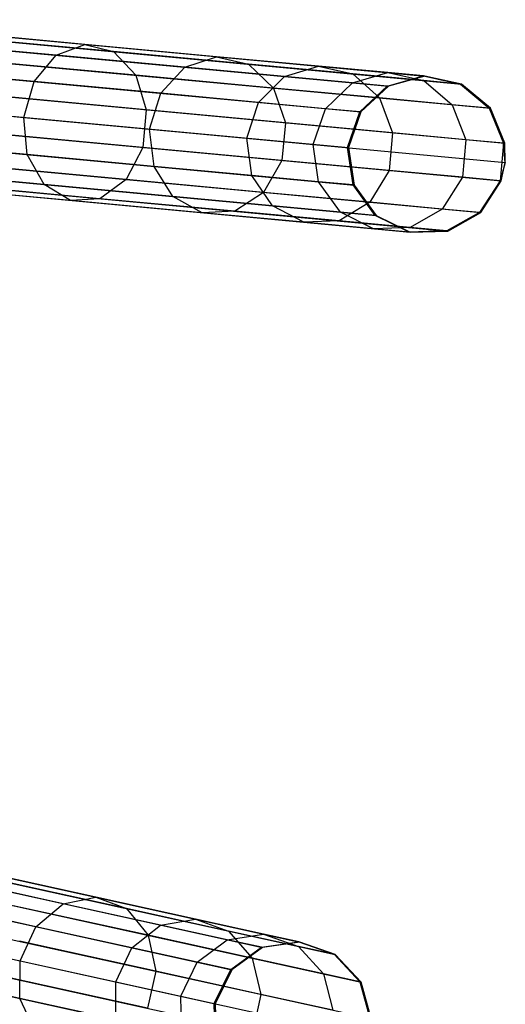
# Model space of a CAD drawing. Extents: x -91 to 91, y -91 to 262.
# Tile 262 of 480: x 84.55 to 90.7, y -19.1 to -6.63. Entities that reach past the tile are written whole.
import ezdxf

# ---------------------------------------------------------------- set-up
doc = ezdxf.new("R2010")
doc.units = 0
doc.header["$LTSCALE"] = 25.4
doc.layers.get('0').update_dxf_attribs({"linetype": 'CONTINUOUS'})

# ---------------------------------------------------------------- blocks, each defined once
blk = doc.blocks.new('ETE0_STL_1')
at = {"color": 0}
for p, q in [((82.024, -6.633, 301.394), (89.682, -7.346, 191.394)), ((82.024, -6.633, 301.394), (89.682, -7.346, 191.394)), ((81.563, -6.76, 301.363), (89.222, -7.474, 191.363)), ((81.563, -6.76, 301.363), (89.222, -7.474, 191.363)), ((82.49, -6.734, 301.427), (90.149, -7.448, 191.427)), ((82.49, -6.734, 301.427), (90.149, -7.448, 191.427)), ((85.379, -6.945, 177.571), (83.367, -6.758, 175.404)), ((85.379, -6.945, 177.571), (83.367, -6.758, 175.404)), ((85.742, -7.037, 177.273), (83.683, -6.845, 175.055)), ((85.742, -7.037, 177.273), (83.683, -6.845, 175.055)), ((85.015, -7.082, 177.851), (83.049, -6.899, 175.733)), ((85.015, -7.082, 177.851), (83.049, -6.899, 175.733)), ((85.015, -7.082, 177.851), (85.379, -6.945, 177.571)), ((85.015, -7.082, 177.851), (85.379, -6.945, 177.571)), ((85.379, -6.945, 177.571), (85.742, -7.037, 177.273)), ((87.047, -7.101, 180.013), (85.379, -6.945, 177.571)), ((87.047, -7.101, 180.013), (85.379, -6.945, 177.571)), ((85.379, -6.945, 177.571), (85.742, -7.037, 177.273)), ((81.215, -7.087, 301.341), (88.874, -7.801, 191.341)), ((81.215, -7.087, 301.341), (88.874, -7.801, 191.341)), ((82.856, -7.041, 301.455), (90.515, -7.755, 191.455)), ((82.856, -7.041, 301.455), (90.515, -7.755, 191.455)), ((84.735, -7.416, 178.049), (85.015, -7.082, 177.851)), ((84.735, -7.416, 178.049), (85.015, -7.082, 177.851)), ((86.646, -7.234, 180.238), (85.015, -7.082, 177.851)), ((86.646, -7.234, 180.238), (85.015, -7.082, 177.851)), ((85.742, -7.037, 177.273), (86.023, -7.336, 177.027)), ((87.451, -7.196, 179.774), (85.742, -7.037, 177.273)), ((87.451, -7.196, 179.774), (85.742, -7.037, 177.273)), ((85.742, -7.037, 177.273), (86.023, -7.336, 177.027)), ((86.646, -7.234, 180.238), (87.047, -7.101, 180.013)), ((86.646, -7.234, 180.238), (87.047, -7.101, 180.013)), ((87.047, -7.101, 180.013), (87.451, -7.196, 179.774)), ((88.336, -7.221, 182.678), (87.047, -7.101, 180.013)), ((88.336, -7.221, 182.678), (87.047, -7.101, 180.013)), ((87.047, -7.101, 180.013), (87.451, -7.196, 179.774)), ((86.023, -7.336, 177.027), (83.924, -7.141, 174.766)), ((86.023, -7.336, 177.027), (83.924, -7.141, 174.766)), ((87.451, -7.196, 179.774), (87.765, -7.499, 179.576)), ((88.77, -7.319, 182.503), (87.451, -7.196, 179.774)), ((88.77, -7.319, 182.503), (87.451, -7.196, 179.774)), ((87.451, -7.196, 179.774), (87.765, -7.499, 179.576)), ((87.906, -7.351, 182.843), (88.336, -7.221, 182.678)), ((87.906, -7.351, 182.843), (88.336, -7.221, 182.678)), ((88.336, -7.221, 182.678), (88.77, -7.319, 182.503)), ((89.216, -7.303, 185.505), (88.336, -7.221, 182.678)), ((89.216, -7.303, 185.505), (88.336, -7.221, 182.678)), ((88.336, -7.221, 182.678), (88.77, -7.319, 182.503)), ((84.735, -7.416, 178.049), (82.801, -7.235, 175.966)), ((84.735, -7.416, 178.049), (82.801, -7.235, 175.966)), ((86.023, -7.336, 177.027), (86.156, -7.774, 176.888)), ((87.765, -7.499, 179.576), (86.023, -7.336, 177.027)), ((87.765, -7.499, 179.576), (86.023, -7.336, 177.027)), ((86.023, -7.336, 177.027), (86.156, -7.774, 176.888)), ((86.34, -7.565, 180.398), (86.646, -7.234, 180.238)), ((86.34, -7.565, 180.398), (86.646, -7.234, 180.238)), ((87.906, -7.351, 182.843), (86.646, -7.234, 180.238)), ((87.906, -7.351, 182.843), (86.646, -7.234, 180.238)), ((87.579, -7.681, 182.96), (87.906, -7.351, 182.843)), ((87.579, -7.681, 182.96), (87.906, -7.351, 182.843)), ((88.766, -7.432, 185.606), (87.906, -7.351, 182.843)), ((88.766, -7.432, 185.606), (87.906, -7.351, 182.843)), ((88.766, -7.432, 185.606), (89.216, -7.303, 185.505)), ((88.766, -7.432, 185.606), (89.216, -7.303, 185.505)), ((88.77, -7.319, 182.503), (89.11, -7.624, 182.357)), ((89.672, -7.403, 185.397), (88.77, -7.319, 182.503)), ((89.672, -7.403, 185.397), (88.77, -7.319, 182.503)), ((88.77, -7.319, 182.503), (89.11, -7.624, 182.357)), ((89.208, -7.473, 188.468), (89.668, -7.345, 188.432)), ((89.208, -7.473, 188.468), (89.668, -7.345, 188.432)), ((89.216, -7.303, 185.505), (89.672, -7.403, 185.397)), ((89.668, -7.345, 188.432), (89.216, -7.303, 185.505)), ((89.668, -7.345, 188.432), (89.216, -7.303, 185.505)), ((89.216, -7.303, 185.505), (89.672, -7.403, 185.397)), ((89.682, -7.346, 191.394), (89.222, -7.474, 191.363)), ((89.682, -7.346, 191.394), (89.222, -7.474, 191.363)), ((89.668, -7.345, 188.432), (90.134, -7.447, 188.395)), ((89.682, -7.346, 191.394), (89.668, -7.345, 188.432)), ((89.682, -7.346, 191.394), (89.668, -7.345, 188.432)), ((89.668, -7.345, 188.432), (90.134, -7.447, 188.395)), ((90.149, -7.448, 191.427), (89.682, -7.346, 191.394)), ((90.149, -7.448, 191.427), (89.682, -7.346, 191.394)), ((84.603, -7.87, 178.121), (84.735, -7.416, 178.049)), ((84.603, -7.87, 178.121), (84.735, -7.416, 178.049)), ((86.34, -7.565, 180.398), (84.735, -7.416, 178.049)), ((86.34, -7.565, 180.398), (84.735, -7.416, 178.049)), ((88.425, -7.76, 185.678), (88.766, -7.432, 185.606)), ((88.425, -7.76, 185.678), (88.766, -7.432, 185.606)), ((89.208, -7.473, 188.468), (88.766, -7.432, 185.606)), ((89.208, -7.473, 188.468), (88.766, -7.432, 185.606)), ((88.86, -7.8, 188.493), (89.208, -7.473, 188.468)), ((88.86, -7.8, 188.493), (89.208, -7.473, 188.468)), ((89.222, -7.474, 191.363), (88.874, -7.801, 191.341)), ((89.222, -7.474, 191.363), (88.874, -7.801, 191.341)), ((89.222, -7.474, 191.363), (89.208, -7.473, 188.468)), ((89.222, -7.474, 191.363), (89.208, -7.473, 188.468)), ((89.672, -7.403, 185.397), (90.028, -7.71, 185.308)), ((90.134, -7.447, 188.395), (89.672, -7.403, 185.397)), ((90.134, -7.447, 188.395), (89.672, -7.403, 185.397)), ((89.672, -7.403, 185.397), (90.028, -7.71, 185.308)), ((90.134, -7.447, 188.395), (90.5, -7.754, 188.363)), ((90.149, -7.448, 191.427), (90.134, -7.447, 188.395)), ((90.149, -7.448, 191.427), (90.134, -7.447, 188.395)), ((90.134, -7.447, 188.395), (90.5, -7.754, 188.363)), ((90.515, -7.755, 191.455), (90.149, -7.448, 191.427)), ((90.515, -7.755, 191.455), (90.149, -7.448, 191.427)), ((81.058, -7.54, 301.333), (88.717, -8.253, 191.333)), ((81.058, -7.54, 301.333), (88.717, -8.253, 191.333)), ((83.038, -7.484, 301.47), (90.696, -8.198, 191.47)), ((83.038, -7.484, 301.47), (90.696, -8.198, 191.47)), ((86.156, -7.774, 176.888), (84.034, -7.577, 174.603)), ((86.156, -7.774, 176.888), (84.034, -7.577, 174.603)), ((86.198, -8.019, 180.455), (86.34, -7.565, 180.398)), ((86.198, -8.019, 180.455), (86.34, -7.565, 180.398)), ((87.579, -7.681, 182.96), (86.34, -7.565, 180.398)), ((87.579, -7.681, 182.96), (86.34, -7.565, 180.398)), ((87.765, -7.499, 179.576), (87.917, -7.939, 179.465)), ((89.11, -7.624, 182.357), (87.765, -7.499, 179.576)), ((89.11, -7.624, 182.357), (87.765, -7.499, 179.576)), ((87.765, -7.499, 179.576), (87.917, -7.939, 179.465)), ((82.681, -7.691, 176.05), (84.603, -7.87, 178.121)), ((82.681, -7.691, 176.05), (84.603, -7.87, 178.121)), ((83.044, -7.725, 301.473), (90.703, -8.439, 191.473)), ((83.044, -7.725, 301.473), (90.703, -8.439, 191.473)), ((87.43, -8.133, 183.002), (87.579, -7.681, 182.96)), ((87.43, -8.133, 183.002), (87.579, -7.681, 182.96)), ((88.425, -7.76, 185.678), (87.579, -7.681, 182.96)), ((88.425, -7.76, 185.678), (87.579, -7.681, 182.96)), ((89.11, -7.624, 182.357), (89.276, -8.065, 182.275)), ((90.028, -7.71, 185.308), (89.11, -7.624, 182.357)), ((90.028, -7.71, 185.308), (89.11, -7.624, 182.357)), ((89.11, -7.624, 182.357), (89.276, -8.065, 182.275)), ((90.028, -7.71, 185.308), (90.205, -8.152, 185.258)), ((90.5, -7.754, 188.363), (90.028, -7.71, 185.308)), ((90.5, -7.754, 188.363), (90.028, -7.71, 185.308)), ((90.028, -7.71, 185.308), (90.205, -8.152, 185.258)), ((86.156, -7.774, 176.888), (86.112, -8.251, 176.888)), ((86.156, -7.774, 176.888), (86.112, -8.251, 176.888)), ((87.917, -7.939, 179.465), (86.156, -7.774, 176.888)), ((87.917, -7.939, 179.465), (86.156, -7.774, 176.888)), ((88.271, -8.212, 185.704), (88.425, -7.76, 185.678)), ((88.271, -8.212, 185.704), (88.425, -7.76, 185.678)), ((88.86, -7.8, 188.493), (88.425, -7.76, 185.678)), ((88.86, -7.8, 188.493), (88.425, -7.76, 185.678)), ((88.703, -8.252, 188.502), (88.86, -7.8, 188.493)), ((88.703, -8.252, 188.502), (88.86, -7.8, 188.493)), ((88.874, -7.801, 191.341), (88.717, -8.253, 191.333)), ((88.874, -7.801, 191.341), (88.717, -8.253, 191.333)), ((88.874, -7.801, 191.341), (88.86, -7.8, 188.493)), ((88.874, -7.801, 191.341), (88.86, -7.8, 188.493)), ((90.5, -7.754, 188.363), (90.682, -8.196, 188.346)), ((90.5, -7.754, 188.363), (90.682, -8.196, 188.346)), ((90.515, -7.755, 191.455), (90.5, -7.754, 188.363)), ((90.515, -7.755, 191.455), (90.5, -7.754, 188.363)), ((90.696, -8.198, 191.47), (90.515, -7.755, 191.455)), ((90.696, -8.198, 191.47), (90.515, -7.755, 191.455)), ((82.993, -7.96, 301.47), (90.652, -8.674, 191.47)), ((82.993, -7.96, 301.47), (90.652, -8.674, 191.47)), ((84.649, -8.341, 178.049), (84.603, -7.87, 178.121)), ((84.603, -7.87, 178.121), (86.198, -8.019, 180.455)), ((84.603, -7.87, 178.121), (86.198, -8.019, 180.455)), ((84.649, -8.341, 178.049), (84.603, -7.87, 178.121)), ((87.917, -7.939, 179.465), (87.872, -8.415, 179.465)), ((87.917, -7.939, 179.465), (87.872, -8.415, 179.465)), ((89.276, -8.065, 182.275), (87.917, -7.939, 179.465)), ((89.276, -8.065, 182.275), (87.917, -7.939, 179.465)), ((81.129, -8.013, 301.341), (88.787, -8.727, 191.341)), ((81.129, -8.013, 301.341), (88.787, -8.727, 191.341)), ((86.112, -8.251, 176.888), (83.99, -8.053, 174.603)), ((86.112, -8.251, 176.888), (83.99, -8.053, 174.603)), ((86.254, -8.491, 180.398), (86.198, -8.019, 180.455)), ((86.198, -8.019, 180.455), (87.43, -8.133, 183.002)), ((86.198, -8.019, 180.455), (87.43, -8.133, 183.002)), ((86.254, -8.491, 180.398), (86.198, -8.019, 180.455)), ((89.276, -8.065, 182.275), (89.232, -8.542, 182.275)), ((89.276, -8.065, 182.275), (89.232, -8.542, 182.275)), ((90.205, -8.152, 185.258), (89.276, -8.065, 182.275)), ((90.205, -8.152, 185.258), (89.276, -8.065, 182.275)), ((84.649, -8.341, 178.049), (82.715, -8.161, 175.966)), ((84.649, -8.341, 178.049), (82.715, -8.161, 175.966)), ((87.493, -8.606, 182.96), (87.43, -8.133, 183.002)), ((87.43, -8.133, 183.002), (88.271, -8.212, 185.704)), ((87.43, -8.133, 183.002), (88.271, -8.212, 185.704)), ((87.493, -8.606, 182.96), (87.43, -8.133, 183.002)), ((88.339, -8.685, 185.678), (88.271, -8.212, 185.704)), ((88.271, -8.212, 185.704), (88.703, -8.252, 188.502)), ((88.271, -8.212, 185.704), (88.703, -8.252, 188.502)), ((88.339, -8.685, 185.678), (88.271, -8.212, 185.704)), ((90.205, -8.152, 185.258), (90.16, -8.628, 185.258)), ((90.205, -8.152, 185.258), (90.16, -8.628, 185.258)), ((90.682, -8.196, 188.346), (90.205, -8.152, 185.258)), ((90.682, -8.196, 188.346), (90.205, -8.152, 185.258)), ((90.682, -8.196, 188.346), (90.637, -8.673, 188.346)), ((90.682, -8.196, 188.346), (90.637, -8.673, 188.346)), ((90.696, -8.198, 191.47), (90.682, -8.196, 188.346)), ((90.696, -8.198, 191.47), (90.682, -8.196, 188.346)), ((90.703, -8.439, 191.473), (90.682, -8.196, 188.346)), ((90.703, -8.439, 191.473), (90.682, -8.196, 188.346)), ((90.703, -8.439, 191.473), (90.696, -8.198, 191.47)), ((90.703, -8.439, 191.473), (90.696, -8.198, 191.47)), ((84.862, -8.721, 177.851), (84.649, -8.341, 178.049)), ((86.254, -8.491, 180.398), (84.649, -8.341, 178.049)), ((84.862, -8.721, 177.851), (84.649, -8.341, 178.049)), ((86.254, -8.491, 180.398), (84.649, -8.341, 178.049)), ((86.112, -8.251, 176.888), (85.9, -8.657, 177.027)), ((86.112, -8.251, 176.888), (85.9, -8.657, 177.027)), ((87.872, -8.415, 179.465), (86.112, -8.251, 176.888)), ((87.872, -8.415, 179.465), (86.112, -8.251, 176.888)), ((88.774, -8.725, 188.493), (88.703, -8.252, 188.502)), ((88.717, -8.253, 191.333), (88.703, -8.252, 188.502)), ((88.774, -8.725, 188.493), (88.703, -8.252, 188.502)), ((88.717, -8.253, 191.333), (88.703, -8.252, 188.502)), ((88.717, -8.253, 191.333), (88.787, -8.727, 191.341)), ((88.717, -8.253, 191.333), (88.787, -8.727, 191.341)), ((81.411, -8.399, 301.363), (89.069, -9.113, 191.363)), ((81.411, -8.399, 301.363), (89.069, -9.113, 191.363)), ((82.733, -8.362, 301.455), (90.392, -9.076, 191.455)), ((82.733, -8.362, 301.455), (90.392, -9.076, 191.455)), ((85.9, -8.657, 177.027), (83.8, -8.461, 174.766)), ((85.9, -8.657, 177.027), (83.8, -8.461, 174.766)), ((87.872, -8.415, 179.465), (87.641, -8.819, 179.576)), ((87.872, -8.415, 179.465), (87.641, -8.819, 179.576)), ((89.232, -8.542, 182.275), (87.872, -8.415, 179.465)), ((89.232, -8.542, 182.275), (87.872, -8.415, 179.465)), ((90.703, -8.439, 191.473), (90.637, -8.673, 188.346)), ((90.703, -8.439, 191.473), (90.637, -8.673, 188.346)), ((90.652, -8.674, 191.47), (90.703, -8.439, 191.473)), ((90.652, -8.674, 191.47), (90.703, -8.439, 191.473)), ((82.317, -8.596, 301.427), (89.975, -9.31, 191.427)), ((82.317, -8.596, 301.427), (89.975, -9.31, 191.427)), ((84.862, -8.721, 177.851), (82.896, -8.537, 175.733)), ((84.862, -8.721, 177.851), (82.896, -8.537, 175.733)), ((86.493, -8.873, 180.238), (86.254, -8.491, 180.398)), ((87.493, -8.606, 182.96), (86.254, -8.491, 180.398)), ((86.493, -8.873, 180.238), (86.254, -8.491, 180.398)), ((87.493, -8.606, 182.96), (86.254, -8.491, 180.398)), ((89.232, -8.542, 182.275), (88.987, -8.945, 182.357)), ((89.232, -8.542, 182.275), (88.987, -8.945, 182.357)), ((90.16, -8.628, 185.258), (89.232, -8.542, 182.275)), ((90.16, -8.628, 185.258), (89.232, -8.542, 182.275)), ((81.839, -8.609, 301.394), (89.498, -9.323, 191.394)), ((81.839, -8.609, 301.394), (89.498, -9.323, 191.394)), ((85.569, -8.899, 177.273), (83.509, -8.707, 175.055)), ((85.569, -8.899, 177.273), (83.509, -8.707, 175.055)), ((85.194, -8.922, 177.571), (84.862, -8.721, 177.851)), ((86.493, -8.873, 180.238), (84.862, -8.721, 177.851)), ((85.194, -8.922, 177.571), (84.862, -8.721, 177.851)), ((86.493, -8.873, 180.238), (84.862, -8.721, 177.851)), ((85.9, -8.657, 177.027), (85.569, -8.899, 177.273)), ((85.9, -8.657, 177.027), (85.569, -8.899, 177.273)), ((87.641, -8.819, 179.576), (85.9, -8.657, 177.027)), ((87.641, -8.819, 179.576), (85.9, -8.657, 177.027)), ((87.753, -8.99, 182.843), (87.493, -8.606, 182.96)), ((88.339, -8.685, 185.678), (87.493, -8.606, 182.96)), ((87.753, -8.99, 182.843), (87.493, -8.606, 182.96)), ((88.339, -8.685, 185.678), (87.493, -8.606, 182.96)), ((88.614, -9.07, 185.606), (88.339, -8.685, 185.678)), ((88.774, -8.725, 188.493), (88.339, -8.685, 185.678)), ((88.614, -9.07, 185.606), (88.339, -8.685, 185.678)), ((88.774, -8.725, 188.493), (88.339, -8.685, 185.678)), ((89.056, -9.112, 188.468), (88.774, -8.725, 188.493)), ((88.787, -8.727, 191.341), (88.774, -8.725, 188.493)), ((89.056, -9.112, 188.468), (88.774, -8.725, 188.493)), ((88.787, -8.727, 191.341), (88.774, -8.725, 188.493)), ((88.787, -8.727, 191.341), (89.069, -9.113, 191.363)), ((88.787, -8.727, 191.341), (89.069, -9.113, 191.363)), ((90.16, -8.628, 185.258), (89.905, -9.03, 185.308)), ((90.16, -8.628, 185.258), (89.905, -9.03, 185.308)), ((90.637, -8.673, 188.346), (90.16, -8.628, 185.258)), ((90.637, -8.673, 188.346), (90.16, -8.628, 185.258)), ((90.637, -8.673, 188.346), (90.377, -9.074, 188.363)), ((90.637, -8.673, 188.346), (90.377, -9.074, 188.363)), ((90.392, -9.076, 191.455), (90.652, -8.674, 191.47)), ((90.392, -9.076, 191.455), (90.652, -8.674, 191.47)), ((90.652, -8.674, 191.47), (90.637, -8.673, 188.346)), ((90.652, -8.674, 191.47), (90.637, -8.673, 188.346)), ((85.194, -8.922, 177.571), (83.183, -8.735, 175.404)), ((85.194, -8.922, 177.571), (83.183, -8.735, 175.404)), ((87.641, -8.819, 179.576), (87.277, -9.058, 179.774)), ((87.641, -8.819, 179.576), (87.277, -9.058, 179.774)), ((88.987, -8.945, 182.357), (87.641, -8.819, 179.576)), ((88.987, -8.945, 182.357), (87.641, -8.819, 179.576)), ((85.569, -8.899, 177.273), (85.194, -8.922, 177.571)), ((85.569, -8.899, 177.273), (85.194, -8.922, 177.571)), ((86.863, -9.078, 180.013), (85.194, -8.922, 177.571)), ((86.863, -9.078, 180.013), (85.194, -8.922, 177.571)), ((87.277, -9.058, 179.774), (85.569, -8.899, 177.273)), ((87.277, -9.058, 179.774), (85.569, -8.899, 177.273)), ((86.863, -9.078, 180.013), (86.493, -8.873, 180.238)), ((87.753, -8.99, 182.843), (86.493, -8.873, 180.238)), ((86.863, -9.078, 180.013), (86.493, -8.873, 180.238)), ((87.753, -8.99, 182.843), (86.493, -8.873, 180.238)), ((88.987, -8.945, 182.357), (88.597, -9.181, 182.503)), ((88.987, -8.945, 182.357), (88.597, -9.181, 182.503)), ((89.905, -9.03, 185.308), (88.987, -8.945, 182.357)), ((89.905, -9.03, 185.308), (88.987, -8.945, 182.357)), ((87.277, -9.058, 179.774), (86.863, -9.078, 180.013)), ((87.277, -9.058, 179.774), (86.863, -9.078, 180.013)), ((88.152, -9.198, 182.678), (86.863, -9.078, 180.013)), ((88.152, -9.198, 182.678), (86.863, -9.078, 180.013)), ((88.597, -9.181, 182.503), (87.277, -9.058, 179.774)), ((88.597, -9.181, 182.503), (87.277, -9.058, 179.774)), ((88.152, -9.198, 182.678), (87.753, -8.99, 182.843)), ((88.614, -9.07, 185.606), (87.753, -8.99, 182.843)), ((88.152, -9.198, 182.678), (87.753, -8.99, 182.843)), ((88.614, -9.07, 185.606), (87.753, -8.99, 182.843)), ((89.032, -9.28, 185.505), (88.614, -9.07, 185.606)), ((89.056, -9.112, 188.468), (88.614, -9.07, 185.606)), ((89.032, -9.28, 185.505), (88.614, -9.07, 185.606)), ((89.056, -9.112, 188.468), (88.614, -9.07, 185.606)), ((89.905, -9.03, 185.308), (89.498, -9.265, 185.397)), ((89.905, -9.03, 185.308), (89.498, -9.265, 185.397)), ((90.377, -9.074, 188.363), (89.905, -9.03, 185.308)), ((90.377, -9.074, 188.363), (89.905, -9.03, 185.308)), ((90.377, -9.074, 188.363), (89.961, -9.308, 188.395)), ((90.377, -9.074, 188.363), (89.961, -9.308, 188.395)), ((89.975, -9.31, 191.427), (90.392, -9.076, 191.455)), ((89.975, -9.31, 191.427), (90.392, -9.076, 191.455)), ((90.392, -9.076, 191.455), (90.377, -9.074, 188.363)), ((90.392, -9.076, 191.455), (90.377, -9.074, 188.363)), ((88.597, -9.181, 182.503), (88.152, -9.198, 182.678)), ((88.597, -9.181, 182.503), (88.152, -9.198, 182.678)), ((89.032, -9.28, 185.505), (88.152, -9.198, 182.678)), ((89.032, -9.28, 185.505), (88.152, -9.198, 182.678)), ((89.498, -9.265, 185.397), (88.597, -9.181, 182.503)), ((89.498, -9.265, 185.397), (88.597, -9.181, 182.503)), ((89.484, -9.322, 188.432), (89.056, -9.112, 188.468)), ((89.069, -9.113, 191.363), (89.056, -9.112, 188.468)), ((89.484, -9.322, 188.432), (89.056, -9.112, 188.468)), ((89.069, -9.113, 191.363), (89.056, -9.112, 188.468)), ((89.069, -9.113, 191.363), (89.498, -9.323, 191.394)), ((89.069, -9.113, 191.363), (89.498, -9.323, 191.394)), ((89.498, -9.265, 185.397), (89.032, -9.28, 185.505)), ((89.498, -9.265, 185.397), (89.032, -9.28, 185.505)), ((89.484, -9.322, 188.432), (89.032, -9.28, 185.505)), ((89.484, -9.322, 188.432), (89.032, -9.28, 185.505)), ((89.961, -9.308, 188.395), (89.484, -9.322, 188.432)), ((89.961, -9.308, 188.395), (89.484, -9.322, 188.432)), ((89.498, -9.323, 191.394), (89.484, -9.322, 188.432)), ((89.498, -9.323, 191.394), (89.484, -9.322, 188.432)), ((89.961, -9.308, 188.395), (89.498, -9.265, 185.397)), ((89.961, -9.308, 188.395), (89.498, -9.265, 185.397)), ((89.498, -9.323, 191.394), (89.975, -9.31, 191.427)), ((89.498, -9.323, 191.394), (89.975, -9.31, 191.427)), ((89.975, -9.31, 191.427), (89.961, -9.308, 188.395)), ((89.975, -9.31, 191.427), (89.961, -9.308, 188.395)), ((80.587, -16.662, 301.394), (88.1, -18.312, 191.394)), ((80.587, -16.662, 301.394), (88.1, -18.312, 191.394)), ((80.114, -16.732, 301.363), (87.627, -18.382, 191.363)), ((80.114, -16.732, 301.363), (87.627, -18.382, 191.363)), ((81.037, -16.82, 301.427), (88.55, -18.47, 191.427)), ((81.037, -16.82, 301.427), (88.55, -18.47, 191.427)), ((79.728, -17.014, 301.341), (87.241, -18.664, 191.341)), ((79.728, -17.014, 301.341), (87.241, -18.664, 191.341)), ((81.363, -17.17, 301.455), (88.876, -18.819, 191.455)), ((81.363, -17.17, 301.455), (88.876, -18.819, 191.455)), ((79.517, -17.443, 301.333), (87.03, -19.093, 191.333)), ((79.517, -17.443, 301.333), (87.03, -19.093, 191.333)), ((85.515, -17.744, 180.013), (83.878, -17.385, 177.571)), ((85.515, -17.744, 180.013), (83.878, -17.385, 177.571)), ((85.101, -17.827, 180.238), (83.5, -17.476, 177.851)), ((85.101, -17.827, 180.238), (83.5, -17.476, 177.851)), ((85.904, -17.889, 179.774), (84.228, -17.521, 177.273)), ((85.904, -17.889, 179.774), (84.228, -17.521, 177.273)), ((81.489, -17.631, 301.47), (89.002, -19.281, 191.47)), ((81.489, -17.631, 301.47), (89.002, -19.281, 191.47)), ((84.756, -18.118, 180.398), (83.182, -17.772, 178.049)), ((84.756, -18.118, 180.398), (83.182, -17.772, 178.049)), ((84.756, -18.118, 180.398), (85.101, -17.827, 180.238)), ((84.756, -18.118, 180.398), (85.101, -17.827, 180.238)), ((85.101, -17.827, 180.238), (85.515, -17.744, 180.013)), ((85.101, -17.827, 180.238), (85.515, -17.744, 180.013)), ((86.336, -18.098, 182.843), (85.101, -17.827, 180.238)), ((86.336, -18.098, 182.843), (85.101, -17.827, 180.238)), ((85.515, -17.744, 180.013), (85.904, -17.889, 179.774)), ((86.779, -18.022, 182.678), (85.515, -17.744, 180.013)), ((86.779, -18.022, 182.678), (85.515, -17.744, 180.013)), ((85.515, -17.744, 180.013), (85.904, -17.889, 179.774)), ((79.529, -17.922, 301.341), (87.042, -19.572, 191.341)), ((79.529, -17.922, 301.341), (87.042, -19.572, 191.341)), ((81.466, -17.871, 301.473), (88.979, -19.521, 191.473)), ((81.466, -17.871, 301.473), (88.979, -19.521, 191.473)), ((86.178, -18.227, 179.576), (84.469, -17.852, 177.027)), ((86.178, -18.227, 179.576), (84.469, -17.852, 177.027)), ((85.904, -17.889, 179.774), (86.178, -18.227, 179.576)), ((87.198, -18.173, 182.503), (85.904, -17.889, 179.774)), ((87.198, -18.173, 182.503), (85.904, -17.889, 179.774)), ((85.904, -17.889, 179.774), (86.178, -18.227, 179.576)), ((86.336, -18.098, 182.843), (86.779, -18.022, 182.678)), ((86.336, -18.098, 182.843), (86.779, -18.022, 182.678)), ((86.779, -18.022, 182.678), (87.198, -18.173, 182.503)), ((87.642, -18.211, 185.505), (86.779, -18.022, 182.678)), ((87.642, -18.211, 185.505), (86.779, -18.022, 182.678)), ((86.779, -18.022, 182.678), (87.198, -18.173, 182.503)), ((81.386, -18.099, 301.47), (88.899, -19.749, 191.47)), ((81.386, -18.099, 301.47), (88.899, -19.749, 191.47)), ((84.559, -18.551, 180.455), (84.756, -18.118, 180.398)), ((84.559, -18.551, 180.455), (84.756, -18.118, 180.398)), ((85.971, -18.385, 182.96), (84.756, -18.118, 180.398)), ((85.971, -18.385, 182.96), (84.756, -18.118, 180.398)), ((85.971, -18.385, 182.96), (86.336, -18.098, 182.843)), ((85.971, -18.385, 182.96), (86.336, -18.098, 182.843)), ((87.18, -18.284, 185.606), (86.336, -18.098, 182.843)), ((87.18, -18.284, 185.606), (86.336, -18.098, 182.843)), ((87.198, -18.173, 182.503), (87.497, -18.517, 182.357)), ((88.082, -18.367, 185.397), (87.198, -18.173, 182.503)), ((88.082, -18.367, 185.397), (87.198, -18.173, 182.503)), ((87.198, -18.173, 182.503), (87.497, -18.517, 182.357)), ((82.995, -18.207, 178.121), (84.559, -18.551, 180.455)), ((82.995, -18.207, 178.121), (84.559, -18.551, 180.455)), ((86.275, -18.682, 179.465), (84.548, -18.303, 176.888)), ((86.275, -18.682, 179.465), (84.548, -18.303, 176.888)), ((86.178, -18.227, 179.576), (86.275, -18.682, 179.465)), ((87.497, -18.517, 182.357), (86.178, -18.227, 179.576)), ((87.497, -18.517, 182.357), (86.178, -18.227, 179.576)), ((86.178, -18.227, 179.576), (86.275, -18.682, 179.465)), ((86.801, -18.567, 185.678), (87.18, -18.284, 185.606)), ((86.801, -18.567, 185.678), (87.18, -18.284, 185.606)), ((87.18, -18.284, 185.606), (87.642, -18.211, 185.505)), ((87.18, -18.284, 185.606), (87.642, -18.211, 185.505)), ((87.614, -18.379, 188.468), (87.18, -18.284, 185.606)), ((87.614, -18.379, 188.468), (87.18, -18.284, 185.606)), ((87.614, -18.379, 188.468), (88.086, -18.309, 188.432)), ((87.614, -18.379, 188.468), (88.086, -18.309, 188.432)), ((88.1, -18.312, 191.394), (87.627, -18.382, 191.363)), ((88.1, -18.312, 191.394), (87.627, -18.382, 191.363)), ((87.642, -18.211, 185.505), (88.082, -18.367, 185.397)), ((88.086, -18.309, 188.432), (87.642, -18.211, 185.505)), ((88.086, -18.309, 188.432), (87.642, -18.211, 185.505)), ((87.642, -18.211, 185.505), (88.082, -18.367, 185.397)), ((88.086, -18.309, 188.432), (88.536, -18.467, 188.395)), ((88.1, -18.312, 191.394), (88.086, -18.309, 188.432)), ((88.1, -18.312, 191.394), (88.086, -18.309, 188.432)), ((88.086, -18.309, 188.432), (88.536, -18.467, 188.395)), ((88.55, -18.47, 191.427), (88.1, -18.312, 191.394)), ((88.55, -18.47, 191.427), (88.1, -18.312, 191.394)), ((85.768, -18.816, 183.002), (85.971, -18.385, 182.96)), ((85.768, -18.816, 183.002), (85.971, -18.385, 182.96)), ((86.801, -18.567, 185.678), (85.971, -18.385, 182.96)), ((86.801, -18.567, 185.678), (85.971, -18.385, 182.96)), ((87.228, -18.661, 188.493), (87.614, -18.379, 188.468)), ((87.228, -18.661, 188.493), (87.614, -18.379, 188.468)), ((87.627, -18.382, 191.363), (87.241, -18.664, 191.341)), ((87.627, -18.382, 191.363), (87.241, -18.664, 191.341)), ((87.627, -18.382, 191.363), (87.614, -18.379, 188.468)), ((87.627, -18.382, 191.363), (87.614, -18.379, 188.468)), ((88.082, -18.367, 185.397), (88.399, -18.715, 185.308)), ((88.536, -18.467, 188.395), (88.082, -18.367, 185.397)), ((88.536, -18.467, 188.395), (88.082, -18.367, 185.397)), ((88.082, -18.367, 185.397), (88.399, -18.715, 185.308)), ((84.556, -19.026, 180.398), (84.559, -18.551, 180.455)), ((84.556, -19.026, 180.398), (84.559, -18.551, 180.455)), ((84.559, -18.551, 180.455), (85.768, -18.816, 183.002)), ((84.559, -18.551, 180.455), (85.768, -18.816, 183.002)), ((86.593, -18.997, 185.704), (86.801, -18.567, 185.678)), ((86.593, -18.997, 185.704), (86.801, -18.567, 185.678)), ((87.228, -18.661, 188.493), (86.801, -18.567, 185.678)), ((87.228, -18.661, 188.493), (86.801, -18.567, 185.678)), ((87.497, -18.517, 182.357), (87.608, -18.975, 182.275)), ((88.399, -18.715, 185.308), (87.497, -18.517, 182.357)), ((88.399, -18.715, 185.308), (87.497, -18.517, 182.357)), ((87.497, -18.517, 182.357), (87.608, -18.975, 182.275)), ((88.536, -18.467, 188.395), (88.861, -18.816, 188.363)), ((88.55, -18.47, 191.427), (88.536, -18.467, 188.395)), ((88.55, -18.47, 191.427), (88.536, -18.467, 188.395)), ((88.536, -18.467, 188.395), (88.861, -18.816, 188.363)), ((88.876, -18.819, 191.455), (88.55, -18.47, 191.427)), ((88.876, -18.819, 191.455), (88.55, -18.47, 191.427)), ((84.556, -19.026, 180.398), (82.982, -18.68, 178.049)), ((84.556, -19.026, 180.398), (82.982, -18.68, 178.049)), ((86.275, -18.682, 179.465), (86.172, -19.15, 179.465)), ((86.275, -18.682, 179.465), (86.172, -19.15, 179.465)), ((87.608, -18.975, 182.275), (86.275, -18.682, 179.465)), ((87.608, -18.975, 182.275), (86.275, -18.682, 179.465)), ((87.017, -19.09, 188.502), (87.228, -18.661, 188.493)), ((87.017, -19.09, 188.502), (87.228, -18.661, 188.493)), ((87.241, -18.664, 191.341), (87.03, -19.093, 191.333)), ((87.241, -18.664, 191.341), (87.03, -19.093, 191.333)), ((87.241, -18.664, 191.341), (87.228, -18.661, 188.493)), ((87.241, -18.664, 191.341), (87.228, -18.661, 188.493)), ((86.172, -19.15, 179.465), (84.445, -18.771, 176.888)), ((86.172, -19.15, 179.465), (84.445, -18.771, 176.888)), ((85.772, -19.293, 182.96), (85.768, -18.816, 183.002)), ((85.768, -18.816, 183.002), (86.593, -18.997, 185.704)), ((85.768, -18.816, 183.002), (86.593, -18.997, 185.704)), ((85.772, -19.293, 182.96), (85.768, -18.816, 183.002)), ((88.399, -18.715, 185.308), (88.519, -19.175, 185.258)), ((88.861, -18.816, 188.363), (88.399, -18.715, 185.308)), ((88.861, -18.816, 188.363), (88.399, -18.715, 185.308)), ((88.399, -18.715, 185.308), (88.519, -19.175, 185.258)), ((88.861, -18.816, 188.363), (88.987, -19.278, 188.346)), ((88.861, -18.816, 188.363), (88.987, -19.278, 188.346)), ((88.876, -18.819, 191.455), (88.861, -18.816, 188.363)), ((88.876, -18.819, 191.455), (88.861, -18.816, 188.363)), ((89.002, -19.281, 191.47), (88.876, -18.819, 191.455)), ((89.002, -19.281, 191.47), (88.876, -18.819, 191.455)), ((84.748, -19.435, 180.238), (84.556, -19.026, 180.398)), ((85.772, -19.293, 182.96), (84.556, -19.026, 180.398)), ((84.748, -19.435, 180.238), (84.556, -19.026, 180.398)), ((85.772, -19.293, 182.96), (84.556, -19.026, 180.398)), ((86.602, -19.475, 185.678), (86.593, -18.997, 185.704)), ((86.593, -18.997, 185.704), (87.017, -19.09, 188.502)), ((86.593, -18.997, 185.704), (87.017, -19.09, 188.502)), ((86.602, -19.475, 185.678), (86.593, -18.997, 185.704)), ((87.608, -18.975, 182.275), (87.506, -19.443, 182.275)), ((87.608, -18.975, 182.275), (87.506, -19.443, 182.275)), ((88.519, -19.175, 185.258), (87.608, -18.975, 182.275)), ((88.519, -19.175, 185.258), (87.608, -18.975, 182.275)), ((87.029, -19.569, 188.493), (87.017, -19.09, 188.502)), ((87.03, -19.093, 191.333), (87.017, -19.09, 188.502)), ((87.029, -19.569, 188.493), (87.017, -19.09, 188.502)), ((87.03, -19.093, 191.333), (87.017, -19.09, 188.502)), ((87.03, -19.093, 191.333), (87.042, -19.572, 191.341)), ((87.03, -19.093, 191.333), (87.042, -19.572, 191.341))]:
    blk.add_line(p, q, dxfattribs=at)

msp = doc.modelspace()

# ---------------------------------------------------------------- block references
at = {"color": 253}
msp.add_blockref('ETE0_STL_1', (0, 0), dxfattribs=at)

doc.saveas('drawing.dxf')
